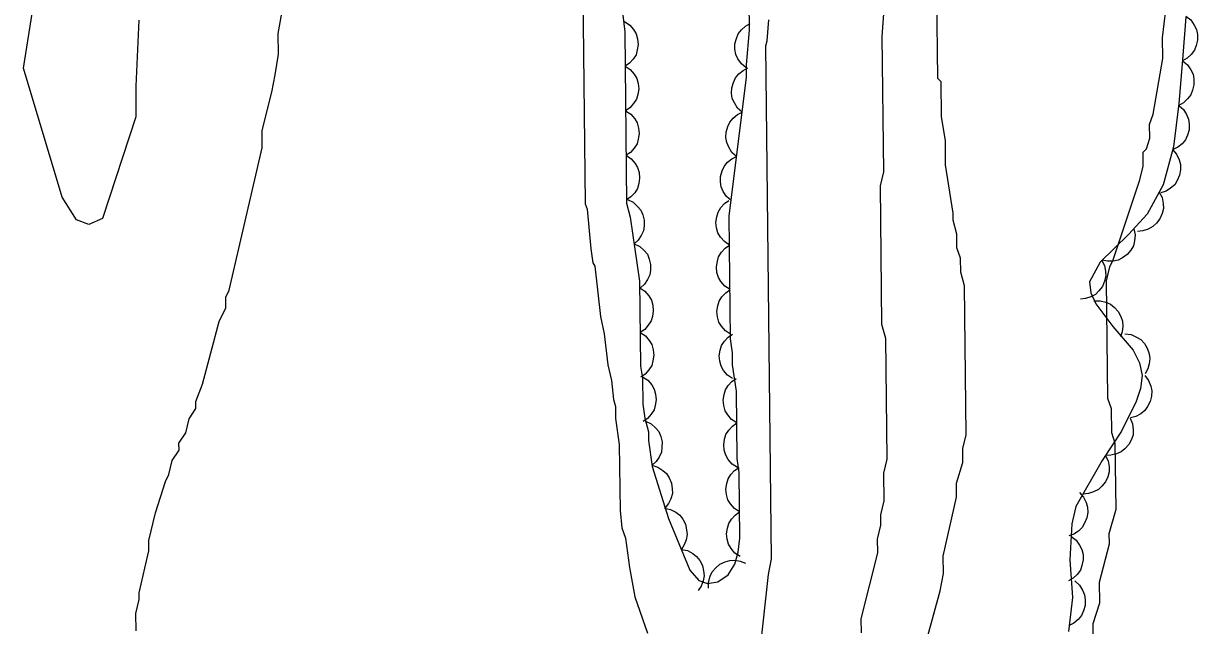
# Model space of a CAD drawing. Extents: x 282461 to 284471, y 5554090 to 5557646.
# Drawn here: x 283444 to 283522.7, y 5556734.3 to 5556774.7 of the extents above; entities that cross this region are included whole.
import ezdxf

# ---------------------------------------------------------------- set-up
doc = ezdxf.new("R2010")
doc.units = 0
for name, color, linetype in [('Niveau 1', 7, 'Continuous'), ('Niveau 2', 7, 'Continuous'), ('Niveau 44', 7, 'Continuous')]:
    doc.layers.add(name, color=color, linetype=linetype)

msp = doc.modelspace()

# ---------------------------------------------------------------- linework, layer by layer
at = {"layer": 'Niveau 1'}
for points in [[(283451.75, 5556774.95), (283451.55, 5556770.51), (283451.57, 5556768.46), (283449.32, 5556761.64), (283448.4, 5556761.25), (283447.59, 5556761.55), (283446.63, 5556763.08), (283444.03, 5556771.72), (283444.93, 5556777.38)], [(283504.58, 5556733.41), (283505.47, 5556736.67), (283505.69, 5556737.84), (283505.67, 5556739), (283506.56, 5556742.96), (283506.55, 5556743.88), (283506.99, 5556745.28), (283506.98, 5556746.21), (283507.2, 5556747.14), (283507.09, 5556757.13), (283506.84, 5556758.05), (283506.83, 5556758.98), (283506.59, 5556759.67), (283506.58, 5556760.6), (283506.34, 5556761.53), (283506.33, 5556761.99), (283505.83, 5556765.24), (283505.81, 5556766.86), (283505.56, 5556768.49), (283505.53, 5556770.81), (283505.3, 5556771.04), (283505.23, 5556776.61)], [(283515.73, 5556732.84), (283515.71, 5556734.47), (283516.16, 5556735.87), (283516.15, 5556737.26), (283516.81, 5556739.82), (283516.8, 5556740.52), (283517.25, 5556742.15), (283517.2, 5556746.56), (283516.96, 5556747.26), (283516.94, 5556748.88), (283516.7, 5556749.57), (283516.61, 5556757.47), (283516.83, 5556758.4), (283517.06, 5556758.87), (283518.85, 5556764.23), (283519.07, 5556765.16), (283519.06, 5556766.09), (283519.29, 5556766.32), (283519.52, 5556767.02), (283519.5, 5556767.95), (283519.73, 5556768.65), (283520.38, 5556772.37), (283520.37, 5556773.77), (283520.58, 5556775.63)]]:
    msp.add_lwpolyline(points, dxfattribs=at)
at = {"layer": 'Niveau 2'}
for points in [[(283481.49, 5556778.78), (283481.68, 5556762.62), (283481.8, 5556762.27), (283482.06, 5556759.6), (283482.19, 5556758.67), (283482.31, 5556758.44), (283482.7, 5556755.07), (283482.94, 5556753.91), (283483.2, 5556751.82), (283483.44, 5556750.78), (283483.57, 5556749.5), (283483.7, 5556749.03), (283483.71, 5556748.22), (283483.96, 5556746.48), (283484.01, 5556742.06), (283484.14, 5556740.9), (283484.38, 5556740.2), (283484.64, 5556738.23), (283485.01, 5556736.26), (283485.85, 5556733.83)], [(283451.56, 5556735.15), (283451.78, 5556736.08), (283451.78, 5556736.54), (283452.44, 5556739.34), (283452.44, 5556740.04), (283452.88, 5556741.9), (283453.55, 5556744), (283453.78, 5556744.47), (283454, 5556745.4), (283454.46, 5556746.1), (283454.45, 5556746.57), (283454.91, 5556747.27), (283455.13, 5556748.2), (283455.59, 5556748.9), (283455.58, 5556749.37), (283456.03, 5556750.53), (283457.15, 5556754.73), (283457.6, 5556755.66), (283457.59, 5556756.36), (283457.82, 5556756.83), (283460.03, 5556766.38), (283460.02, 5556767.54), (283460.68, 5556770.11), (283460.9, 5556771.27), (283461.12, 5556772.67), (283461.1, 5556774.06), (283461.76, 5556777.79)], [(283501.75, 5556776.63), (283501.55, 5556773.84), (283501.66, 5556764.77), (283501.44, 5556763.84), (283501.54, 5556754.55), (283501.79, 5556753.62), (283501.88, 5556745.49), (283501.66, 5556744.56), (283501.68, 5556742.7), (283501.46, 5556741.77), (283501.47, 5556741.07), (283501.25, 5556740.14), (283501.26, 5556739.21), (283500.15, 5556734.78), (283500.16, 5556733.85)], [(283493.42, 5556732.87), (283493.95, 5556737.76), (283494.17, 5556738.81), (283493.77, 5556773.22), (283493.88, 5556773.57), (283493.98, 5556774.97)], [(283451.58, 5556733.98), (283451.56, 5556735.15)]]:
    msp.add_lwpolyline(points, dxfattribs=at)
at = {"layer": 'Niveau 44'}
for points in [[(283484.05, 5556776.61), (283484.32, 5556774.17), (283484.45, 5556762.66), (283484.69, 5556761.74), (283485.32, 5556757.44), (283485.39, 5556751.74), (283485.52, 5556750.93), (283485.54, 5556749.19), (283485.66, 5556748.26), (283485.91, 5556747.33), (283485.91, 5556746.75), (283486.17, 5556745.01), (283487.26, 5556741.53), (283488.69, 5556738.06), (283489.28, 5556737.37), (283489.87, 5556737.15), (283490.56, 5556737.27), (283491.25, 5556737.74), (283491.71, 5556738.45), (283491.93, 5556739.26), (283492.04, 5556740.19), (283491.99, 5556744.61), (283491.86, 5556745.54), (283491.81, 5556750.07), (283491.55, 5556751.82), (283491.55, 5556752.63), (283491.42, 5556753.56), (283491.32, 5556761.81), (283492.49, 5556771.13), (283492.48, 5556771.94), (283492.69, 5556774.27), (283492.2, 5556816.01)], [(283521.93, 5556775.16), (283521.71, 5556772.28), (283521.46, 5556769.35), (283521.09, 5556766.44), (283520.4, 5556763.89), (283519.33, 5556761.94), (283518.08, 5556760.58), (283516.19, 5556758.71), (283515.48, 5556757.39), (283515.55, 5556756.65), (283515.9, 5556755.92), (283517.03, 5556754.4), (283518.4, 5556752.82), (283518.83, 5556751.97), (283518.99, 5556751.12), (283518.89, 5556750.25), (283518.59, 5556749.36), (283517.62, 5556747.38), (283516.33, 5556745.41), (283514.56, 5556742.33), (283514.28, 5556741.17), (283514.15, 5556738.74), (283514.34, 5556736.22), (283514.06, 5556733.94)], [(283521.93, 5556775.21), (283522.26, 5556774.96), (283522.49, 5556774.62), (283522.64, 5556774.33), (283522.71, 5556773.98), (283522.71, 5556773.61), (283522.62, 5556773.24), (283522.51, 5556772.93), (283522.29, 5556772.65), (283522.02, 5556772.4), (283521.71, 5556772.22)], [(283484.31, 5556774.85), (283484.66, 5556774.62), (283484.92, 5556774.31), (283485.09, 5556774.03), (283485.19, 5556773.69), (283485.22, 5556773.32), (283485.16, 5556772.95), (283485.08, 5556772.63), (283484.89, 5556772.34), (283484.64, 5556772.06), (283484.35, 5556771.86)], [(283492.46, 5556771.75), (283492.14, 5556772.01), (283491.91, 5556772.35), (283491.77, 5556772.64), (283491.71, 5556772.99), (283491.71, 5556773.35), (283491.81, 5556773.72), (283491.92, 5556774.03), (283492.14, 5556774.3), (283492.42, 5556774.55), (283492.73, 5556774.72)], [(283484.35, 5556771.86), (283484.69, 5556771.63), (283484.95, 5556771.32), (283485.13, 5556771.04), (283485.22, 5556770.7), (283485.26, 5556770.33), (283485.2, 5556769.96), (283485.11, 5556769.64), (283484.92, 5556769.35), (283484.67, 5556769.07), (283484.38, 5556768.87)], [(283521.71, 5556772.22), (283522.03, 5556771.96), (283522.26, 5556771.62), (283522.41, 5556771.33), (283522.47, 5556770.98), (283522.47, 5556770.61), (283522.37, 5556770.24), (283522.26, 5556769.94), (283522.04, 5556769.66), (283521.76, 5556769.41), (283521.45, 5556769.23)], [(283492.19, 5556768.77), (283491.88, 5556769.05), (283491.67, 5556769.39), (283491.53, 5556769.69), (283491.49, 5556770.04), (283491.5, 5556770.41), (283491.61, 5556770.77), (283491.74, 5556771.07), (283491.96, 5556771.34), (283492.25, 5556771.58), (283492.57, 5556771.74)], [(283484.38, 5556768.87), (283484.73, 5556768.64), (283484.99, 5556768.33), (283485.16, 5556768.05), (283485.25, 5556767.71), (283485.29, 5556767.34), (283485.23, 5556766.97), (283485.15, 5556766.65), (283484.96, 5556766.36), (283484.71, 5556766.08), (283484.41, 5556765.88)], [(283491.82, 5556765.81), (283491.51, 5556766.08), (283491.29, 5556766.43), (283491.16, 5556766.73), (283491.11, 5556767.07), (283491.13, 5556767.44), (283491.24, 5556767.81), (283491.36, 5556768.11), (283491.59, 5556768.37), (283491.87, 5556768.61), (283492.19, 5556768.77)], [(283521.45, 5556769.23), (283521.76, 5556768.96), (283521.97, 5556768.61), (283522.11, 5556768.31), (283522.15, 5556767.96), (283522.14, 5556767.59), (283522.03, 5556767.23), (283521.9, 5556766.92), (283521.67, 5556766.66), (283521.39, 5556766.42), (283521.07, 5556766.26)], [(283484.41, 5556765.88), (283484.76, 5556765.65), (283485.02, 5556765.34), (283485.19, 5556765.06), (283485.29, 5556764.72), (283485.32, 5556764.35), (283485.26, 5556763.98), (283485.18, 5556763.66), (283484.99, 5556763.37), (283484.74, 5556763.09), (283484.45, 5556762.89)], [(283491.45, 5556762.84), (283491.14, 5556763.11), (283490.92, 5556763.46), (283490.79, 5556763.76), (283490.74, 5556764.11), (283490.75, 5556764.47), (283490.86, 5556764.84), (283490.99, 5556765.14), (283491.22, 5556765.41), (283491.5, 5556765.64), (283491.82, 5556765.81)], [(283521.04, 5556766.26), (283521.31, 5556765.95), (283521.48, 5556765.57), (283521.57, 5556765.26), (283521.57, 5556764.9), (283521.5, 5556764.54), (283521.34, 5556764.19), (283521.18, 5556763.91), (283520.91, 5556763.68), (283520.6, 5556763.48), (283520.26, 5556763.37)], [(283520.14, 5556763.41), (283520.33, 5556763.04), (283520.4, 5556762.64), (283520.42, 5556762.31), (283520.33, 5556761.97), (283520.18, 5556761.63), (283519.95, 5556761.33), (283519.72, 5556761.1), (283519.41, 5556760.93), (283519.05, 5556760.82), (283518.69, 5556760.78)], [(283484.52, 5556762.91), (283484.89, 5556762.73), (283485.19, 5556762.45), (283485.4, 5556762.2), (283485.54, 5556761.88), (283485.63, 5556761.52), (283485.62, 5556761.14), (283485.58, 5556760.81), (283485.43, 5556760.5), (283485.22, 5556760.19), (283484.95, 5556759.95)], [(283491.34, 5556759.86), (283491, 5556760.09), (283490.74, 5556760.4), (283490.56, 5556760.68), (283490.47, 5556761.02), (283490.43, 5556761.38), (283490.49, 5556761.76), (283490.58, 5556762.07), (283490.77, 5556762.37), (283491.01, 5556762.64), (283491.31, 5556762.85)], [(283518.45, 5556760.95), (283518.53, 5556760.54), (283518.49, 5556760.14), (283518.41, 5556759.81), (283518.23, 5556759.51), (283517.99, 5556759.23), (283517.68, 5556759.01), (283517.39, 5556758.85), (283517.05, 5556758.78), (283516.67, 5556758.77), (283516.32, 5556758.84)], [(283484.95, 5556759.95), (283485.33, 5556759.77), (283485.63, 5556759.49), (283485.84, 5556759.24), (283485.97, 5556758.92), (283486.06, 5556758.56), (283486.05, 5556758.18), (283486.01, 5556757.86), (283485.86, 5556757.54), (283485.65, 5556757.23), (283485.39, 5556756.99)], [(283491.38, 5556756.87), (283491.03, 5556757.1), (283490.77, 5556757.41), (283490.6, 5556757.69), (283490.5, 5556758.03), (283490.47, 5556758.39), (283490.53, 5556758.77), (283490.61, 5556759.08), (283490.8, 5556759.38), (283491.05, 5556759.65), (283491.34, 5556759.86)], [(283516.28, 5556758.87), (283516.47, 5556758.5), (283516.55, 5556758.1), (283516.57, 5556757.77), (283516.48, 5556757.43), (283516.34, 5556757.09), (283516.1, 5556756.79), (283515.88, 5556756.55), (283515.57, 5556756.39), (283515.21, 5556756.27), (283514.86, 5556756.23)], [(283485.33, 5556756.99), (283485.67, 5556756.76), (283485.93, 5556756.45), (283486.11, 5556756.17), (283486.2, 5556755.83), (283486.24, 5556755.46), (283486.18, 5556755.08), (283486.09, 5556754.77), (283485.9, 5556754.48), (283485.66, 5556754.2), (283485.36, 5556754)], [(283491.42, 5556753.88), (283491.07, 5556754.11), (283490.81, 5556754.42), (283490.63, 5556754.7), (283490.54, 5556755.04), (283490.5, 5556755.4), (283490.56, 5556755.78), (283490.65, 5556756.09), (283490.84, 5556756.39), (283491.09, 5556756.66), (283491.38, 5556756.87)], [(283515.76, 5556756.11), (283516.18, 5556756.13), (283516.57, 5556756.03), (283516.88, 5556755.9), (283517.15, 5556755.68), (283517.4, 5556755.41), (283517.57, 5556755.07), (283517.69, 5556754.76), (283517.71, 5556754.41), (283517.67, 5556754.04), (283517.55, 5556753.7)], [(283485.36, 5556754), (283485.71, 5556753.77), (283485.97, 5556753.46), (283486.14, 5556753.18), (283486.24, 5556752.84), (283486.27, 5556752.47), (283486.21, 5556752.1), (283486.13, 5556751.78), (283485.94, 5556751.49), (283485.69, 5556751.21), (283485.4, 5556751.01)], [(283491.55, 5556750.9), (283491.21, 5556751.13), (283490.95, 5556751.45), (283490.78, 5556751.73), (283490.69, 5556752.07), (283490.66, 5556752.43), (283490.72, 5556752.81), (283490.81, 5556753.12), (283491, 5556753.42), (283491.25, 5556753.69), (283491.55, 5556753.89)], [(283517.85, 5556753.91), (283518.26, 5556753.86), (283518.63, 5556753.69), (283518.92, 5556753.52), (283519.15, 5556753.25), (283519.34, 5556752.94), (283519.46, 5556752.57), (283519.52, 5556752.25), (283519.48, 5556751.9), (283519.38, 5556751.55), (283519.2, 5556751.23)], [(283485.52, 5556751.02), (283485.87, 5556750.79), (283486.13, 5556750.48), (283486.3, 5556750.2), (283486.39, 5556749.86), (283486.43, 5556749.49), (283486.37, 5556749.11), (283486.29, 5556748.8), (283486.1, 5556748.51), (283485.85, 5556748.23), (283485.55, 5556748.03)], [(283491.83, 5556747.93), (283491.49, 5556748.16), (283491.23, 5556748.47), (283491.05, 5556748.75), (283490.96, 5556749.09), (283490.92, 5556749.45), (283490.98, 5556749.83), (283491.07, 5556750.14), (283491.26, 5556750.44), (283491.51, 5556750.71), (283491.8, 5556750.92)], [(283519.18, 5556751.12), (283519.43, 5556750.78), (283519.58, 5556750.4), (283519.65, 5556750.08), (283519.63, 5556749.73), (283519.54, 5556749.37), (283519.36, 5556749.03), (283519.17, 5556748.76), (283518.9, 5556748.55), (283518.57, 5556748.37), (283518.22, 5556748.27)], [(283518.2, 5556748.26), (283518.36, 5556747.88), (283518.4, 5556747.47), (283518.39, 5556747.14), (283518.28, 5556746.81), (283518.1, 5556746.48), (283517.84, 5556746.2), (283517.6, 5556745.99), (283517.27, 5556745.85), (283516.91, 5556745.76), (283516.55, 5556745.75)], [(283485.72, 5556748.05), (283486.09, 5556747.87), (283486.39, 5556747.6), (283486.6, 5556747.35), (283486.74, 5556747.03), (283486.83, 5556746.67), (283486.82, 5556746.29), (283486.78, 5556745.96), (283486.63, 5556745.64), (283486.42, 5556745.34), (283486.16, 5556745.1)], [(283491.87, 5556744.94), (283491.52, 5556745.17), (283491.26, 5556745.48), (283491.09, 5556745.76), (283490.99, 5556746.1), (283490.96, 5556746.46), (283491.02, 5556746.84), (283491.1, 5556747.15), (283491.29, 5556747.45), (283491.54, 5556747.72), (283491.83, 5556747.93)], [(283516.53, 5556745.77), (283516.72, 5556745.39), (283516.78, 5556744.99), (283516.79, 5556744.66), (283516.7, 5556744.32), (283516.54, 5556743.98), (283516.3, 5556743.69), (283516.07, 5556743.46), (283515.75, 5556743.3), (283515.4, 5556743.19), (283515.04, 5556743.16)], [(283486.14, 5556745.09), (283486.54, 5556744.97), (283486.88, 5556744.75), (283487.13, 5556744.53), (283487.31, 5556744.24), (283487.45, 5556743.9), (283487.51, 5556743.52), (283487.52, 5556743.19), (283487.42, 5556742.85), (283487.26, 5556742.52), (283487.04, 5556742.24)], [(283492.02, 5556741.96), (283491.67, 5556742.19), (283491.41, 5556742.5), (283491.24, 5556742.78), (283491.15, 5556743.12), (283491.11, 5556743.48), (283491.17, 5556743.86), (283491.25, 5556744.17), (283491.44, 5556744.47), (283491.69, 5556744.74), (283491.99, 5556744.95)], [(283514.79, 5556743.27), (283515.07, 5556742.96), (283515.24, 5556742.59), (283515.34, 5556742.27), (283515.35, 5556741.92), (283515.3, 5556741.56), (283515.14, 5556741.2), (283514.99, 5556740.92), (283514.73, 5556740.68), (283514.42, 5556740.47), (283514.08, 5556740.35)], [(283486.98, 5556742.22), (283487.38, 5556742.13), (283487.74, 5556741.94), (283488.01, 5556741.75), (283488.22, 5556741.47), (283488.39, 5556741.14), (283488.47, 5556740.77), (283488.51, 5556740.44), (283488.44, 5556740.1), (283488.31, 5556739.75), (283488.12, 5556739.45)], [(283492.05, 5556738.97), (283491.71, 5556739.2), (283491.45, 5556739.51), (283491.27, 5556739.79), (283491.18, 5556740.13), (283491.14, 5556740.49), (283491.2, 5556740.87), (283491.29, 5556741.18), (283491.48, 5556741.48), (283491.73, 5556741.75), (283492.02, 5556741.96)], [(283514.23, 5556740.33), (283514.57, 5556740.07), (283514.81, 5556739.74), (283514.96, 5556739.45), (283515.04, 5556739.11), (283515.05, 5556738.74), (283514.96, 5556738.37), (283514.86, 5556738.06), (283514.65, 5556737.77), (283514.38, 5556737.52), (283514.07, 5556737.33)], [(283488.12, 5556739.45), (283488.52, 5556739.37), (283488.88, 5556739.18), (283489.14, 5556738.98), (283489.36, 5556738.7), (283489.53, 5556738.37), (283489.61, 5556738), (283489.65, 5556737.68), (283489.58, 5556737.33), (283489.45, 5556736.99), (283489.25, 5556736.69)], [(283489.94, 5556736.84), (283489.93, 5556737.26), (283490.05, 5556737.65), (283490.19, 5556737.95), (283490.42, 5556738.21), (283490.7, 5556738.45), (283491.05, 5556738.61), (283491.36, 5556738.71), (283491.71, 5556738.72), (283492.07, 5556738.66), (283492.41, 5556738.53)], [(283514.48, 5556737.33), (283514.79, 5556737.05), (283515.01, 5556736.71), (283515.14, 5556736.41), (283515.19, 5556736.06), (283515.18, 5556735.69), (283515.07, 5556735.32), (283514.94, 5556735.02), (283514.71, 5556734.75), (283514.43, 5556734.51), (283514.11, 5556734.35)]]:
    msp.add_lwpolyline(points, dxfattribs=at)

doc.saveas('drawing.dxf')
